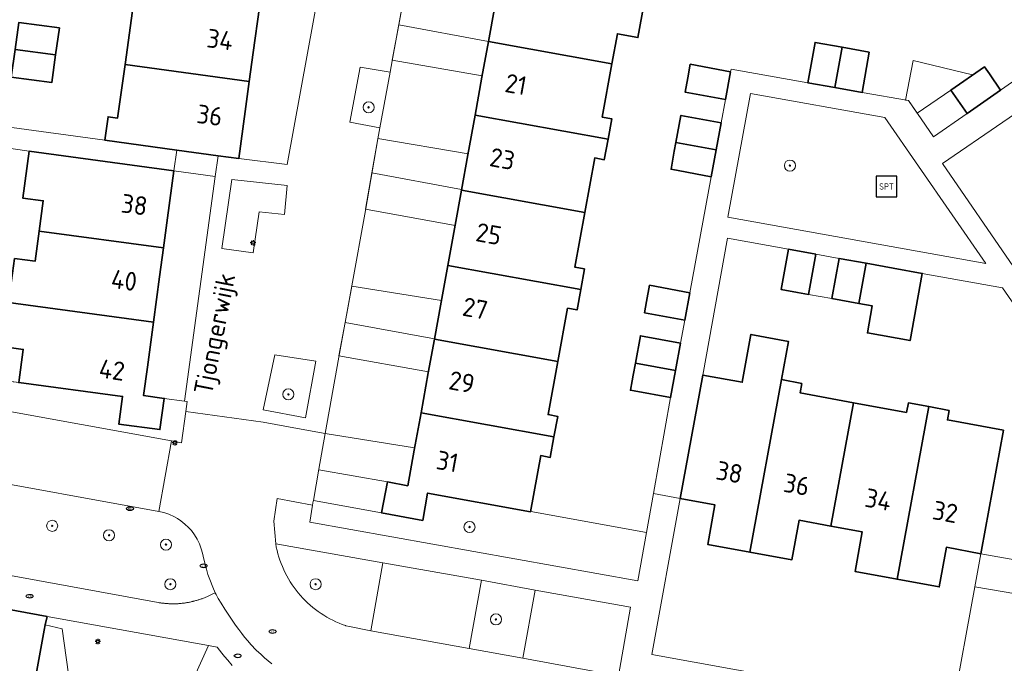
# Model space of a CAD drawing. Header units: metres. Extents: x 152610 to 160096, y 456114 to 462495.
# Tile 569 of 938: x 158282 to 158353, y 460157 to 460204. Entities that reach past the tile are written whole.
import ezdxf
from ezdxf.enums import TextEntityAlignment as Align

# ---------------------------------------------------------------- set-up
doc = ezdxf.new("R2010")
doc.units = ezdxf.units.M
doc.header["$LTSCALE"] = 0.5
doc.layers.get('0').update_dxf_attribs({"linetype": 'CONTINUOUS'})
for name, color, linetype, lineweight in [('B-PV-GR-BEPLANTING_CULTUUR_HEESTERS-GV', 251, 'CONTINUOUS', 18), ('B-PV-GR-BOOM-S', 251, 'CONTINUOUS', 25), ('B-PV-GR-HAAG-GV', 251, 'CONTINUOUS', 13), ('B-PV-IE-MEUBILAIR-S', 251, 'CONTINUOUS', 25), ('B-PV-IE-MEUBILAIR_WEGMEUBILAIR-G', 251, 'CONTINUOUS', 18), ('B-PV-IE-MEUBILAIR_WEGMEUBILAIR-S', 251, 'CONTINUOUS', 25), ('B-PV-OG-BEBOUWING-GV', 6, 'CONTINUOUS', 35), ('B-PV-OG-BEBOUWING-T18', 1, 'CONTINUOUS', 18), ('B-PV-OG-BEBOUWING_BORDES-GV', 251, 'CONTINUOUS', 18), ('B-PV-OG-BEBOUWING_OVERBOUWING-GV', 251, 'CONTINUOUS', 18), ('B-PV-OG-TERREIN_BEGROEID-GV', 251, 'CONTINUOUS', 18), ('B-PV-OG-TOPOGRAFIE-T18', 1, 'CONTINUOUS', 18), ('B-PV-VH-ONVERHARD_ZAND-GV', 251, 'CONTINUOUS', 18), ('B-PV-VH-OPENVERHARDING_BETONSTRAATSTEEN-GV', 251, 'CONTINUOUS', 18), ('B-PV-VH-OPENVERHARDING_TEGEL-GV', 251, 'CONTINUOUS', 18)]:
    doc.layers.add(name, color=color, linetype=linetype, lineweight=lineweight)
doc.styles.add('NLCS-ISO', font='NLCS-ISO.ttf')
doc.styles.add('NLCS-ISO-M750-T18', font='NLCS-ISO.ttf', dxfattribs={"height": 1.35})

# ---------------------------------------------------------------- blocks, each defined once
blk = doc.blocks.new('SIE-MEUBILAIR_PAAL_LICHTMAST-SO')
for points in [[(-0.62, 0), (-1, 0)], [(-0.71, 0.71), (-0.44, 0.44)], [(0, 1), (0, 0.62)], [(0.44, 0.44), (0.71, 0.71)], [(1, 0), (0.62, 0)], [(-0.71, -0.71), (-0.44, -0.44)], [(0, -0.62), (0, -1)], [(0.44, -0.44), (0.71, -0.71)]]:
    blk.add_lwpolyline(points)
blk.add_circle((0, 0), 0.5)
blk = doc.blocks.new('SIE-MEUBILAIR_PUT_RIOOLPUT-SO')
blk.add_ellipse((0, 0), major_axis=(1.25, 0), ratio=0.54)
at = {"style": 'NLCS-ISO'}
blk.add_text('ri', height=0.75, dxfattribs=at).set_placement((-0.04, 0.07), align=Align.MIDDLE_CENTER)
blk = doc.blocks.new('SIE-MEUBILAIR_PUT_KOLK-SO')
blk.add_ellipse((0, 0), major_axis=(1.25, 0), ratio=0.54)
at = {"style": 'NLCS-ISO'}
blk.add_text('klk', height=0.75, dxfattribs=at).set_placement((0.03, 0), align=Align.MIDDLE_CENTER)
blk = doc.blocks.new('SIE-WEG_SPEELTOESTEL-SO')
at = {"flags": 128}
blk.add_lwpolyline([(-3.75, -3.75), (3.75, -3.75), (3.75, 3.75), (-3.75, 3.75)], close=True, dxfattribs=at)
at = {"style": 'NLCS-ISO'}
blk.add_text('SPT', height=2.25, dxfattribs=at).set_placement((0, 0), align=Align.MIDDLE_CENTER)
blk = doc.blocks.new('SGR-BOOM_GBKN-SO')
at = {"linetype": 'ByBlock', "lineweight": 18}
h = blk.add_hatch(color=0, dxfattribs=at)
h.dxf.hatch_style = 1
edge = h.paths.add_edge_path()
edge.add_arc((0, 0), 0.25, 0, 360)
at = {"color": 0, "linetype": 'ByBlock', "lineweight": 18}
for radius in [2, 0.25]:
    blk.add_circle((0, 0), radius, dxfattribs=at)
at = {"color": 0, "linetype": 'ByBlock', "lineweight": 18, "style": 'NLCS-ISO'}
blk.add_attdef('SOORT', (2.5, 0), '', height=1.5, dxfattribs=at)

msp = doc.modelspace()

# ---------------------------------------------------------------- linework, layer by layer
at = {"layer": 'B-PV-GR-BEPLANTING_CULTUUR_HEESTERS-GV', "flags": 128}
for points in [[(158309.085, 460199.953), (158306.92, 460200.32), (158306.19, 460196.35), (158308.345, 460195.946)], [(158294.269, 460176.241), (158292.81, 460176.44), (158292.5, 460174.19), (158289.53, 460174.59), (158289.8, 460176.58), (158282.32, 460177.58), (158274.356, 460178.669), (158274.11, 460176.87), (158293.338, 460173.377), (158294.05, 460173.248), (158294.362, 460175.486), (158294.464, 460176.214)], [(158319.21, 460168.27), (158311.79, 460169.62), (158311.44, 460167.65), (158308.48, 460168.19), (158303.558, 460169.084), (158303.55, 460169.04), (158303.505, 460168.752), (158303.31, 460167.53), (158326.95, 460163.29), (158327.579, 460166.769), (158319.24, 460168.29)], [(158308.57, 460164.58), (158300.841, 460165.967), (158300.887, 460165.725), (158300.941, 460165.484), (158301.002, 460165.246), (158301.071, 460165.009), (158301.148, 460164.775), (158301.233, 460164.543), (158301.325, 460164.315), (158301.424, 460164.089), (158301.53, 460163.867), (158301.644, 460163.648), (158301.765, 460163.433), (158301.893, 460163.222), (158302.027, 460163.016), (158302.168, 460162.814), (158302.316, 460162.616), (158302.47, 460162.424), (158302.63, 460162.236), (158302.796, 460162.054), (158302.968, 460161.877), (158303.145, 460161.706), (158303.328, 460161.541), (158303.516, 460161.382), (158303.709, 460161.229), (158303.908, 460161.082), (158304.111, 460160.942), (158304.318, 460160.809), (158304.529, 460160.682), (158304.745, 460160.563), (158304.964, 460160.45), (158305.187, 460160.345), (158305.413, 460160.246), (158305.642, 460160.155), (158305.874, 460160.072), (158305.91, 460160.06), (158306.17, 460160), (158307.7, 460159.69)], [(158359.05, 460163.953), (158351.67, 460165.25), (158351.234, 460162.87), (158360.954, 460161.211)], [(158319.55, 460162.61), (158315.68, 460163.33), (158314.78, 460158.41), (158318.66, 460157.73)]]:
    msp.add_lwpolyline(points, close=True, dxfattribs=at)
at = {"layer": 'B-PV-GR-HAAG-GV', "flags": 128}
for points in [[(158309.085, 460199.953), (158306.92, 460200.32), (158306.19, 460196.35), (158308.345, 460195.946)], [(158301.663, 460191.791), (158297.689, 460192.221), (158296.95, 460187.25), (158299.21, 460186.93), (158299.66, 460189.89), (158301.48, 460189.7)], [(158303.73, 460179.12), (158300.778, 460179.582), (158299.93, 460175.61), (158303, 460175.04)]]:
    msp.add_lwpolyline(points, close=True, dxfattribs=at)
at = {"layer": 'B-PV-IE-MEUBILAIR_WEGMEUBILAIR-G', "flags": 128}
msp.add_lwpolyline([(158296.49, 460162.44), (158296.314, 460162.346), (158296.079, 460162.24), (158296.032, 460162.217), (158295.973, 460162.193), (158295.915, 460162.17), (158295.868, 460162.146), (158295.809, 460162.123), (158295.75, 460162.099), (158295.703, 460162.076), (158295.644, 460162.053), (158295.586, 460162.029), (158295.539, 460162.006), (158295.48, 460161.994), (158295.421, 460161.97), (158295.363, 460161.947), (158295.304, 460161.935), (158295.257, 460161.912), (158295.198, 460161.9), (158295.139, 460161.877), (158295.081, 460161.865), (158295.022, 460161.853), (158294.963, 460161.83), (158294.905, 460161.818), (158294.858, 460161.806), (158294.799, 460161.794), (158294.74, 460161.783), (158294.681, 460161.759), (158294.623, 460161.747), (158294.564, 460161.736), (158294.505, 460161.736), (158294.447, 460161.724), (158294.388, 460161.712), (158294.329, 460161.701), (158294.27, 460161.689), (158294.212, 460161.689), (158294.153, 460161.677), (158294.094, 460161.677), (158294.036, 460161.665), (158293.977, 460161.665), (158293.918, 460161.654), (158293.859, 460161.654), (158293.801, 460161.642), (158293.742, 460161.642), (158293.683, 460161.642), (158293.624, 460161.642), (158293.566, 460161.642), (158293.507, 460161.642), (158293.448, 460161.642), (158293.39, 460161.642), (158293.319, 460161.642), (158293.26, 460161.642), (158293.202, 460161.642), (158293.143, 460161.642), (158293.084, 460161.654), (158293.026, 460161.654), (158292.967, 460161.654), (158292.908, 460161.666), (158292.849, 460161.666), (158292.791, 460161.677), (158292.732, 460161.677), (158292.674, 460161.687), (158292.612, 460161.694), (158292.556, 460161.701), (158292.495, 460161.708), (158292.438, 460161.717), (158292.38, 460161.725), (158277.223, 460164.487)], dxfattribs=at)
at = {"layer": 'B-PV-OG-BEBOUWING-GV', "flags": 128}
for points in [[(158327.52, 460205.6), (158317.15, 460207.48), (158316.637, 460204.674), (158316.18, 460202.17), (158325.08, 460200.55), (158325.47, 460202.72), (158326.95, 460202.45)], [(158299.67, 460204.64), (158290.02, 460205.951), (158289.81, 460204.47), (158290.51, 460204.37), (158289.98, 460200.51), (158298.94, 460199.29), (158299.225, 460201.379)], [(158285.25, 460203.14), (158282.33, 460203.54), (158282.06, 460201.588), (158284.978, 460201.191)], [(158325.08, 460200.55), (158316.18, 460202.17), (158315.714, 460199.593), (158315.22, 460196.86), (158324.8, 460195.12), (158325.07, 460196.59), (158324.38, 460196.72)], [(158341.683, 460201.749), (158339.72, 460202.1), (158339.201, 460199.194), (158341.154, 460198.846)], [(158284.978, 460201.191), (158282.06, 460201.588), (158281.785, 460199.599), (158284.7, 460199.2)], [(158343.63, 460201.4), (158341.683, 460201.749), (158341.154, 460198.846), (158343.111, 460198.497)], [(158298.94, 460199.29), (158289.98, 460200.51), (158289.45, 460196.64), (158288.76, 460196.74), (158288.53, 460195.04), (158293.713, 460194.336), (158296.685, 460193.933), (158298.18, 460193.73), (158298.643, 460197.12)], [(158333.63, 460199.98), (158330.73, 460200.52), (158330.551, 460199.554), (158330.36, 460198.51), (158333.26, 460197.98)], [(158352.287, 460199.826), (158351.93, 460200.34), (158349.515, 460198.655), (158350.688, 460196.974), (158353.098, 460198.652)], [(158324.8, 460195.12), (158315.22, 460196.86), (158314.695, 460193.99), (158314.23, 460191.45), (158323.13, 460189.83), (158323.84, 460193.77), (158324.53, 460193.64)], [(158332.95, 460196.31), (158330.05, 460196.84), (158329.695, 460194.895), (158332.594, 460194.365)], [(158332.594, 460194.365), (158329.695, 460194.895), (158329.577, 460194.253), (158329.34, 460192.95), (158332.236, 460192.411)], [(158293.51, 460192.84), (158283.06, 460194.25), (158282.61, 460190.88), (158284.09, 460190.68), (158283.8, 460188.5), (158292.76, 460187.29), (158293.052, 460189.454)], [(158323.13, 460189.83), (158314.23, 460191.45), (158313.772, 460188.916), (158313.25, 460186.03), (158322.83, 460184.29), (158323.1, 460185.77), (158322.41, 460185.89)], [(158292.76, 460187.29), (158283.8, 460188.5), (158283.5, 460186.32), (158282.02, 460186.52), (158281.59, 460183.35), (158292.03, 460181.94), (158292.474, 460185.196)], [(158339.78, 460186.83), (158337.8, 460187.19), (158337.28, 460184.29), (158338.45, 460184.076), (158339.26, 460183.93)], [(158343.412, 460186.177), (158341.46, 460186.528), (158340.94, 460183.63), (158342.89, 460183.28)], [(158345.359, 460185.829), (158343.412, 460186.177), (158342.89, 460183.28), (158343.85, 460183.107), (158343.498, 460181.164), (158346.574, 460180.602), (158347.454, 460185.452)], [(158322.83, 460184.29), (158313.25, 460186.03), (158312.766, 460183.378), (158312.28, 460180.72), (158321.18, 460179.11), (158321.88, 460182.94), (158322.57, 460182.82)], [(158330.698, 460184.05), (158327.8, 460184.59), (158327.581, 460183.428), (158327.43, 460182.61), (158330.334, 460182.071)], [(158292.03, 460181.94), (158281.59, 460183.35), (158281.16, 460180.17), (158282.65, 460179.97), (158282.32, 460177.58), (158289.8, 460176.58), (158289.53, 460174.59), (158292.5, 460174.19), (158292.81, 460176.44), (158291.32, 460176.64), (158291.594, 460178.685)], [(158321.18, 460179.11), (158312.28, 460180.72), (158311.841, 460178.292), (158311.32, 460175.41), (158320.9, 460173.67), (158321.17, 460175.14), (158320.48, 460175.27)], [(158330.028, 460180.41), (158327.13, 460180.95), (158326.77, 460178.99), (158329.669, 460178.456)], [(158335.02, 460165.36), (158337.3, 460177.8), (158337.805, 460180.553), (158335.1, 460181.048), (158334.469, 460177.606), (158331.627, 460178.126), (158330.01, 460169.232), (158332.51, 460168.77), (158331.99, 460165.92)], [(158329.669, 460178.456), (158326.77, 460178.99), (158326.611, 460178.127), (158326.535, 460177.714), (158326.41, 460177.03), (158326.687, 460176.979), (158329.309, 460176.5)], [(158338.78, 460177.52), (158337.3, 460177.8), (158335.02, 460165.36), (158338.05, 460164.81), (158338.57, 460167.66), (158340.85, 460167.24), (158342.49, 460176.13), (158338.65, 460176.84)], [(158346.32, 460175.43), (158342.49, 460176.13), (158340.85, 460167.24), (158343.13, 460166.82), (158342.61, 460163.97), (158345.64, 460163.41), (158347.92, 460175.85), (158346.45, 460176.12)], [(158349.4, 460175.57), (158347.92, 460175.85), (158345.64, 460163.41), (158348.67, 460162.86), (158349.19, 460165.71), (158351.67, 460165.25), (158351.715, 460165.496), (158353.3, 460174.15), (158349.27, 460174.89)], [(158320.9, 460173.67), (158311.32, 460175.41), (158310.829, 460172.721), (158310.36, 460170.15), (158308.89, 460170.42), (158308.48, 460168.19), (158311.44, 460167.65), (158311.79, 460169.62), (158319.21, 460168.27), (158319.95, 460172.32), (158320.64, 460172.19)], [(158268.026, 460163.723), (158262.776, 460164.689), (158262.758, 460164.591), (158262.633, 460163.909), (158262.614, 460163.804), (158257.745, 460137.262), (158253.561, 460114.455), (158253.27, 460112.872), (158258.575, 460111.896), (158274.871, 460108.899), (158284.158, 460159.743), (158284.225, 460160.113), (158284.368, 460160.717), (158276.789, 460162.111)]]:
    msp.add_lwpolyline(points, close=True, dxfattribs=at)
at = {"layer": 'B-PV-OG-BEBOUWING_BORDES-GV', "flags": 128}
msp.add_lwpolyline([(158284.225, 460160.113), (158279.721, 460135.454), (158280.141, 460135.379), (158286.893, 460138.082), (158287.769, 460142.356), (158287.698, 460142.809), (158288.051, 460142.895), (158287.797, 460145.962), (158287.387, 460145.896), (158285.452, 460159.84)], close=True, dxfattribs=at)
at = {"layer": 'B-PV-OG-BEBOUWING_OVERBOUWING-GV', "flags": 128}
for points in [[(158309.711, 460203.355), (158316.181, 460202.174), (158316.637, 460204.674), (158316.654, 460204.767), (158310.177, 460205.901)], [(158316.181, 460202.174), (158309.711, 460203.355), (158309.245, 460200.808), (158315.733, 460199.696), (158316.18, 460202.17)], [(158351.082, 460199.749), (158346.799, 460200.783), (158346.231, 460197.941), (158346.46, 460197.9), (158347.078, 460197.002), (158349.515, 460198.655)], [(158307.777, 460192.695), (158314.237, 460191.489), (158314.695, 460193.99), (158314.71, 460194.073), (158308.204, 460195.171), (158308.2, 460195.15)], [(158314.237, 460191.489), (158307.777, 460192.695), (158307.326, 460190.075), (158313.771, 460188.911), (158313.772, 460188.916), (158314.23, 460191.45)], [(158341.46, 460186.528), (158339.78, 460186.83), (158339.26, 460183.93), (158340.94, 460183.63)], [(158305.847, 460181.916), (158312.283, 460180.738), (158312.766, 460183.378), (158312.786, 460183.489), (158306.326, 460184.526)], [(158281.59, 460183.35), (158278.908, 460183.613), (158278.311, 460178.062), (158282.32, 460177.58), (158282.65, 460179.97), (158281.16, 460180.17)], [(158312.283, 460180.738), (158305.847, 460181.916), (158305.405, 460179.502), (158311.854, 460178.365), (158312.28, 460180.72)], [(158310.86, 460172.889), (158304.412, 460173.918), (158304.41, 460173.91), (158303.955, 460171.336), (158303.948, 460171.299), (158308.89, 460170.42), (158310.36, 460170.15), (158310.829, 460172.721)]]:
    msp.add_lwpolyline(points, close=True, dxfattribs=at)
at = {"layer": 'B-PV-OG-TERREIN_BEGROEID-GV', "flags": 128}
for points in [[(158344.757, 460196.68), (158335.068, 460198.407), (158333.428, 460189.495), (158352.036, 460186.151)], [(158351.234, 460162.87), (158349.62, 460154.07), (158366.23, 460151.05), (158367.437, 460151.875), (158360.954, 460161.211)]]:
    msp.add_lwpolyline(points, close=True, dxfattribs=at)
for points in [[(158277.223, 460164.487), (158292.38, 460161.725), (158292.438, 460161.717), (158292.495, 460161.708), (158292.556, 460161.701), (158292.612, 460161.694), (158292.674, 460161.687), (158292.732, 460161.677), (158292.791, 460161.677), (158292.849, 460161.666), (158292.908, 460161.666), (158292.967, 460161.654), (158293.026, 460161.654), (158293.084, 460161.654), (158293.143, 460161.642), (158293.202, 460161.642), (158293.26, 460161.642), (158293.319, 460161.642), (158293.39, 460161.642), (158293.448, 460161.642), (158293.507, 460161.642), (158293.566, 460161.642), (158293.624, 460161.642), (158293.683, 460161.642), (158293.742, 460161.642), (158293.801, 460161.642), (158293.859, 460161.654), (158293.918, 460161.654), (158293.977, 460161.665), (158294.036, 460161.665), (158294.094, 460161.677), (158294.153, 460161.677), (158294.212, 460161.689), (158294.27, 460161.689), (158294.329, 460161.701), (158294.388, 460161.712), (158294.447, 460161.724), (158294.505, 460161.736), (158294.564, 460161.736), (158294.623, 460161.747), (158294.681, 460161.759), (158294.74, 460161.783), (158294.799, 460161.794), (158294.858, 460161.806), (158294.905, 460161.818), (158294.963, 460161.83), (158295.022, 460161.853), (158295.081, 460161.865), (158295.139, 460161.877), (158295.198, 460161.9), (158295.257, 460161.912), (158295.304, 460161.935), (158295.363, 460161.947), (158295.421, 460161.97), (158295.48, 460161.994), (158295.539, 460162.006), (158295.586, 460162.029), (158295.644, 460162.053), (158295.703, 460162.076), (158295.75, 460162.099), (158295.809, 460162.123), (158295.868, 460162.146), (158295.915, 460162.17), (158295.973, 460162.193), (158296.032, 460162.217), (158296.079, 460162.24), (158296.314, 460162.346), (158296.49, 460162.44), (158296.302, 460162.839), (158296.091, 460163.379), (158295.962, 460163.755), (158295.845, 460164.131), (158295.727, 460164.566), (158295.61, 460165.07), (158295.563, 460165.294), (158295.481, 460165.599), (158295.352, 460165.951), (158295.187, 460166.292), (158294.988, 460166.609), (158294.765, 460166.914), (158294.565, 460167.138), (158294.295, 460167.384), (158294.002, 460167.619), (158293.755, 460167.784), (158293.556, 460167.901), (158293.145, 460168.089), (158292.781, 460168.207), (158292.417, 460168.301), (158263.907, 460173.475)], [(158297.71, 460157.202), (158297.381, 460157.578), (158297.146, 460157.848), (158296.959, 460158.071), (158296.783, 460158.295), (158296.618, 460158.518), (158296.004, 460158.628), (158294.974, 460156.357)]]:
    msp.add_lwpolyline(points, dxfattribs=at)
at = {"layer": 'B-PV-VH-ONVERHARD_ZAND-GV', "flags": 128}
for points in [[(158301.663, 460191.791), (158297.689, 460192.221), (158296.95, 460187.25), (158299.21, 460186.93), (158299.66, 460189.89), (158301.48, 460189.7)], [(158303.73, 460179.12), (158300.778, 460179.582), (158299.93, 460175.61), (158303, 460175.04)]]:
    msp.add_lwpolyline(points, close=True, dxfattribs=at)
at = {"layer": 'B-PV-VH-OPENVERHARDING_BETONSTRAATSTEEN-GV', "flags": 128}
for points in [[(158305, 460211.61), (158301.68, 460193.3), (158298.18, 460193.73), (158296.685, 460193.933), (158296.48, 460192.44), (158294.269, 460176.241), (158294.464, 460176.214), (158294.362, 460175.486), (158299.95, 460174.719), (158302.676, 460174.222), (158304.41, 460173.91), (158305.39, 460179.42), (158306.33, 460184.55), (158307.31, 460189.98), (158308.2, 460195.15), (158308.345, 460195.946), (158306.19, 460196.35), (158306.92, 460200.32), (158309.085, 460199.953), (158309.24, 460200.78), (158310.18, 460205.92)], [(158263.907, 460173.475), (158292.417, 460168.301), (158293.338, 460173.377), (158274.11, 460176.87)], [(158325.55, 460156.45), (158318.66, 460157.73), (158314.78, 460158.41), (158307.7, 460159.69), (158306.17, 460160), (158305.91, 460160.06), (158305.874, 460160.072), (158305.642, 460160.155), (158305.413, 460160.246), (158305.187, 460160.345), (158304.964, 460160.45), (158304.745, 460160.563), (158304.529, 460160.682), (158304.318, 460160.809), (158304.111, 460160.942), (158303.908, 460161.082), (158303.709, 460161.229), (158303.516, 460161.382), (158303.328, 460161.541), (158303.145, 460161.706), (158302.968, 460161.877), (158302.796, 460162.054), (158302.63, 460162.236), (158302.47, 460162.424), (158302.316, 460162.616), (158302.168, 460162.814), (158302.027, 460163.016), (158301.893, 460163.222), (158301.765, 460163.433), (158301.644, 460163.648), (158301.53, 460163.867), (158301.424, 460164.089), (158301.325, 460164.315), (158301.233, 460164.543), (158301.148, 460164.775), (158301.071, 460165.009), (158301.002, 460165.246), (158300.941, 460165.484), (158300.887, 460165.725), (158300.841, 460165.967), (158300.719, 460167.604), (158300.943, 460169.231), (158303.505, 460168.752), (158303.55, 460169.04), (158303.558, 460169.084), (158303.955, 460171.336), (158304.41, 460173.91), (158302.676, 460174.222), (158299.95, 460174.719), (158294.362, 460175.486), (158294.05, 460173.248), (158293.338, 460173.377), (158292.417, 460168.301), (158292.781, 460168.207), (158293.145, 460168.089), (158293.556, 460167.901), (158293.755, 460167.784), (158294.002, 460167.619), (158294.295, 460167.384), (158294.565, 460167.138), (158294.765, 460166.914), (158294.988, 460166.609), (158295.187, 460166.292), (158295.352, 460165.951), (158295.481, 460165.599), (158295.563, 460165.294), (158295.61, 460165.07), (158295.727, 460164.566), (158295.845, 460164.131), (158295.962, 460163.755), (158296.091, 460163.379), (158296.302, 460162.839), (158296.49, 460162.44), (158296.549, 460162.311), (158296.701, 460162.029), (158296.901, 460161.688), (158297.171, 460161.254), (158297.946, 460160.103), (158298.18, 460159.774), (158298.392, 460159.492), (158298.603, 460159.222), (158298.826, 460158.963), (158299.049, 460158.705), (158299.436, 460158.306), (158299.789, 460157.977), (158300.035, 460157.742), (158300.305, 460157.53), (158300.575, 460157.307)]]:
    msp.add_lwpolyline(points, dxfattribs=at)
for points in [[(158293.713, 460194.336), (158293.51, 460192.84), (158296.48, 460192.44), (158296.685, 460193.933)], [(158297.689, 460192.221), (158301.663, 460191.791), (158301.48, 460189.7), (158299.66, 460189.89), (158299.21, 460186.93), (158296.95, 460187.25)], [(158300.778, 460179.582), (158303.73, 460179.12), (158303, 460175.04), (158299.93, 460175.61)], [(158315.68, 460163.33), (158308.57, 460164.58), (158307.7, 460159.69), (158314.78, 460158.41)], [(158326.41, 460161.4), (158319.55, 460162.61), (158318.66, 460157.73), (158325.55, 460156.45)]]:
    msp.add_lwpolyline(points, close=True, dxfattribs=at)
at = {"layer": 'B-PV-VH-OPENVERHARDING_TEGEL-GV', "flags": 128}
for points in [[(158360.39, 460203.73), (158353.098, 460198.652), (158350.688, 460196.974), (158348.27, 460195.29), (158347.1, 460196.97), (158346.46, 460197.9), (158343.111, 460198.497), (158341.154, 460198.846), (158339.201, 460199.194), (158333.667, 460200.18), (158333.63, 460199.98), (158333.26, 460197.98), (158332.95, 460196.31), (158332.594, 460194.365), (158332.236, 460192.411), (158330.698, 460184.05), (158330.334, 460182.071), (158330.028, 460180.41), (158329.669, 460178.456), (158329.309, 460176.5), (158328.088, 460169.587), (158330.01, 460169.232), (158331.627, 460178.126), (158333.41, 460187.98), (158337.8, 460187.19), (158339.78, 460186.83), (158341.46, 460186.528), (158343.412, 460186.177), (158345.359, 460185.829), (158347.454, 460185.452), (158353.24, 460184.41), (158358.488, 460176.819)], [(158354.03, 460185.92), (158348.91, 460193.36), (158357.613, 460199.329)], [(158276.61, 460195.2), (158283.06, 460194.25), (158293.51, 460192.84), (158293.713, 460194.336), (158288.53, 460195.04), (158281.293, 460196.044)], [(158348.535, 460154.266), (158327.95, 460157.98), (158330.01, 460169.232), (158328.088, 460169.587), (158327.579, 460166.769), (158326.95, 460163.29), (158303.31, 460167.53), (158303.505, 460168.752), (158300.943, 460169.231), (158300.719, 460167.604), (158300.841, 460165.967), (158308.57, 460164.58), (158315.68, 460163.33), (158319.55, 460162.61), (158326.41, 460161.4), (158325.55, 460156.45)], [(158300.575, 460157.307), (158300.305, 460157.53), (158300.035, 460157.742), (158299.789, 460157.977), (158299.436, 460158.306), (158299.049, 460158.705), (158298.826, 460158.963), (158298.603, 460159.222), (158298.392, 460159.492), (158298.18, 460159.774), (158297.946, 460160.103), (158297.171, 460161.254), (158296.901, 460161.688), (158296.701, 460162.029), (158296.549, 460162.311), (158296.49, 460162.44), (158296.314, 460162.346), (158296.079, 460162.24), (158296.032, 460162.217), (158295.973, 460162.193), (158295.915, 460162.17), (158295.868, 460162.146), (158295.809, 460162.123), (158295.75, 460162.099), (158295.703, 460162.076), (158295.644, 460162.053), (158295.586, 460162.029), (158295.539, 460162.006), (158295.48, 460161.994), (158295.421, 460161.97), (158295.363, 460161.947), (158295.304, 460161.935), (158295.257, 460161.912), (158295.198, 460161.9), (158295.139, 460161.877), (158295.081, 460161.865), (158295.022, 460161.853), (158294.963, 460161.83), (158294.905, 460161.818), (158294.858, 460161.806), (158294.799, 460161.794), (158294.74, 460161.783), (158294.681, 460161.759), (158294.623, 460161.747), (158294.564, 460161.736), (158294.505, 460161.736), (158294.447, 460161.724), (158294.388, 460161.712), (158294.329, 460161.701), (158294.27, 460161.689), (158294.212, 460161.689), (158294.153, 460161.677), (158294.094, 460161.677), (158294.036, 460161.665), (158293.977, 460161.665), (158293.918, 460161.654), (158293.859, 460161.654), (158293.801, 460161.642), (158293.742, 460161.642), (158293.683, 460161.642), (158293.624, 460161.642), (158293.566, 460161.642), (158293.507, 460161.642), (158293.448, 460161.642), (158293.39, 460161.642), (158293.319, 460161.642), (158293.26, 460161.642), (158293.202, 460161.642), (158293.143, 460161.642), (158293.084, 460161.654), (158293.026, 460161.654), (158292.967, 460161.654), (158292.908, 460161.666), (158292.849, 460161.666), (158292.791, 460161.677), (158292.732, 460161.677), (158292.674, 460161.687), (158292.612, 460161.694), (158292.556, 460161.701), (158292.495, 460161.708), (158292.438, 460161.717), (158292.38, 460161.725), (158277.223, 460164.487)], [(158276.789, 460162.111), (158284.368, 460160.717), (158296.004, 460158.628), (158296.618, 460158.518), (158296.783, 460158.295), (158296.959, 460158.071), (158297.146, 460157.848), (158297.381, 460157.578), (158297.71, 460157.202)]]:
    msp.add_lwpolyline(points, dxfattribs=at)
msp.add_lwpolyline([(158344.757, 460196.68), (158352.036, 460186.151), (158333.428, 460189.495), (158335.068, 460198.407)], close=True, dxfattribs=at)

# ---------------------------------------------------------------- block references
at = {"layer": 'B-PV-GR-BOOM-S', "xscale": 0.2, "yscale": 0.2, "zscale": 0.2}
for p in [(158307.539, 460197.416), (158337.911, 460193.22), (158301.756, 460176.729), (158284.73, 460167.257), (158314.816, 460167.172), (158288.831, 460166.58), (158292.933, 460165.904), (158293.25, 460163.049), (158303.716, 460163.049), (158316.719, 460160.512)]:
    msp.add_blockref('SGR-BOOM_GBKN-SO', p, dxfattribs=at)
at = {"layer": 'B-PV-IE-MEUBILAIR-S', "xscale": 0.2, "yscale": 0.2, "zscale": 0.2}
for name, p in [('SIE-MEUBILAIR_PAAL_LICHTMAST-SO', (158299.21, 460187.652)), ('SIE-MEUBILAIR_PAAL_LICHTMAST-SO', (158293.569, 460173.24)), ('SIE-MEUBILAIR_PUT_KOLK-SO', (158290.332, 460168.495)), ('SIE-MEUBILAIR_PUT_KOLK-SO', (158295.651, 460164.372)), ('SIE-MEUBILAIR_PUT_KOLK-SO', (158283.109, 460162.185)), ('SIE-MEUBILAIR_PUT_RIOOLPUT-SO', (158300.62, 460159.64)), ('SIE-MEUBILAIR_PAAL_LICHTMAST-SO', (158288.025, 460158.92)), ('SIE-MEUBILAIR_PUT_RIOOLPUT-SO', (158298.11, 460157.89))]:
    msp.add_blockref(name, p, dxfattribs=at)
at = {"layer": 'B-PV-IE-MEUBILAIR_WEGMEUBILAIR-S', "xscale": 0.2, "yscale": 0.2, "zscale": 0.2}
msp.add_blockref('SIE-WEG_SPEELTOESTEL-SO', (158344.87, 460191.713), dxfattribs=at)

# ---------------------------------------------------------------- texts
at = {"layer": 'B-PV-OG-BEBOUWING-T18', "style": 'NLCS-ISO-M750-T18'}
for s, rotation, p in [('34', 352.2, (158296.828, 460202.303)), ('21', 349.7, (158318.16, 460199.07)), ('36', 352.2, (158296.083, 460196.849)), ('23', 349.6, (158317.184, 460193.705)), ('38', 352.3, (158290.658, 460190.4)), ('25', 349.7, (158316.2, 460188.295)), ('40', 352.2, (158289.918, 460184.953)), ('27', 349.6, (158315.224, 460182.926)), ('42', 352.2, (158289.04, 460178.495)), ('29', 349.7, (158314.26, 460177.62)), ('31', 349.6, (158313.222, 460171.895)), ('38', 349.5, (158333.551, 460171.12)), ('36', 349.7, (158338.393, 460170.23)), ('34', 349.5, (158344.281, 460169.149)), ('32', 349.7, (158349.108, 460168.261))]:
    msp.add_text(s, height=1.35, rotation=rotation, dxfattribs=at).set_placement(p, align=Align.MIDDLE)
at = {"layer": 'B-PV-OG-TOPOGRAFIE-T18', "style": 'NLCS-ISO-M750-T18'}
msp.add_text('Tjongerwijk', height=1.35, rotation=78.9, dxfattribs=at).set_placement((158296.632, 460181.052), align=Align.MIDDLE)

doc.saveas('drawing.dxf')
